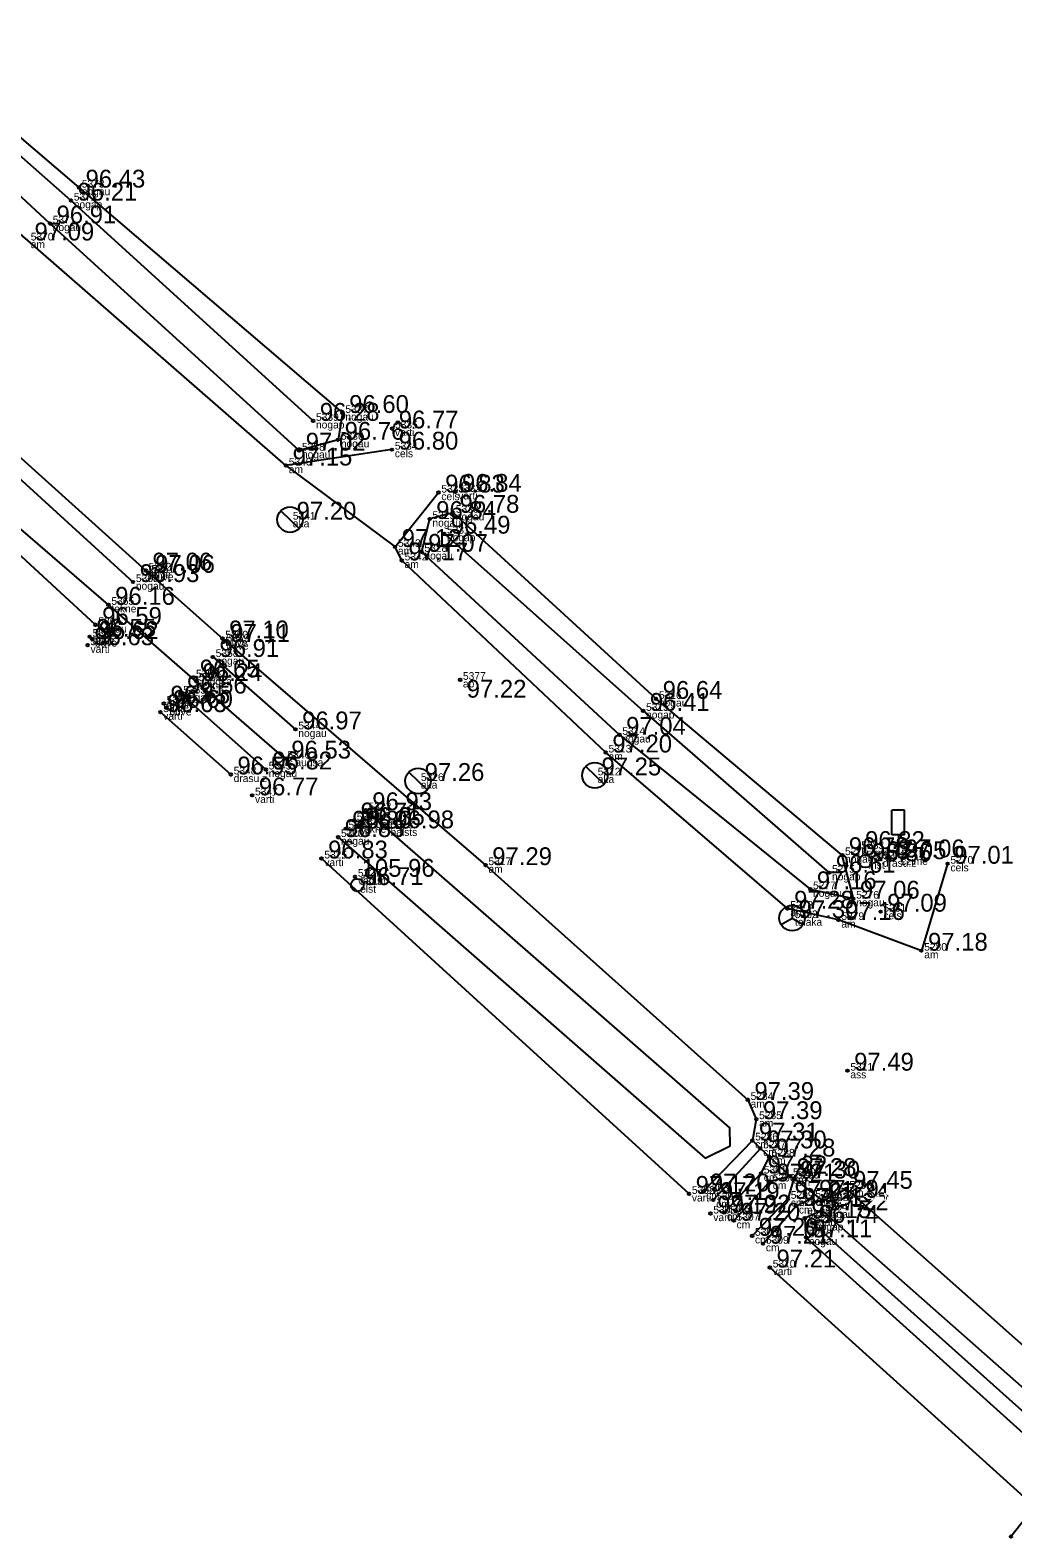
# Model space of a CAD drawing. Extents: x 614911 to 615803, y 262110 to 264311.
# Drawn here: x 615177.4 to 615216, y 264173 to 264232.1 of the extents above; entities that cross this region are included whole.
import ezdxf

# ---------------------------------------------------------------- set-up
doc = ezdxf.new("R2010")
doc.units = 0
for name, color, linetype in [('Level 11', 7, 'Continuous'), ('Level 12', 7, 'Continuous'), ('Level 14', 7, 'Continuous'), ('Level 16', 7, 'Continuous'), ('Level 18', 7, 'Continuous'), ('Level 31', 7, 'Continuous'), ('Level 35', 7, 'Continuous'), ('Level 37', 7, 'Continuous'), ('Level 49', 7, 'Continuous'), ('Level 53', 7, 'Continuous'), ('Level 54', 7, 'Continuous'), ('Level 57', 7, 'Continuous'), ('Level 58', 7, 'Continuous')]:
    doc.layers.add(name, color=color, linetype=linetype)

msp = doc.modelspace()

# ---------------------------------------------------------------- linework, layer by layer
at = {"layer": 'Level 11'}
msp.add_line((615183.927, 264206.59), (615180.498, 264209.583), dxfattribs=at)
at = {"layer": 'Level 12'}
for p, q in [((615187.259, 264213.273), (615187.977, 264212.577)), ((615192.282, 264203.02), (615193, 264202.324)), ((615199.22, 264203.238), (615199.938, 264202.542))]:
    msp.add_line(p, q, dxfattribs=at)
for centre in [(615187.618, 264212.925), (615192.641, 264202.672), (615199.579, 264202.89)]:
    msp.add_circle(centre, 0.5, dxfattribs=at)
at = {"layer": 'Level 14'}
msp.add_circle((615210.191, 264199.52), 0.25, dxfattribs=at)
at = {"layer": 'Level 16'}
for p, q in [((615211.732, 264201.521), (615211.232, 264201.521)), ((615211.232, 264200.552), (615211.232, 264201.521)), ((615211.732, 264200.552), (615211.732, 264201.521)), ((615211.732, 264200.552), (615211.232, 264200.552)), ((615211.486, 264200.552), (615211.486, 264199.674)), ((615211.486, 264199.674), (615211.801, 264199.674))]:
    msp.add_line(p, q, dxfattribs=at)
at = {"layer": 'Level 18'}
msp.add_circle((615190.256, 264198.586), 0.25, dxfattribs=at)
at = {"layer": 'Level 31'}
for p, q in [((615184.59, 264207.537), (615187.832, 264204.696)), ((615187.408, 264203.55), (615183.927, 264206.59)), ((615186.669, 264203.122), (615183.316, 264206.101)), ((615208.105, 264185.331), (615219.2, 264175.4))]:
    msp.add_line(p, q, dxfattribs=at)
for points in [[(615169.304, 264234.539), (615179.336, 264225.955), (615189.678, 264217.112), (615189.502, 264216.06), (615187.975, 264215.634), (615178.197, 264224.549), (615167.805, 264234.19)], [(615188.526, 264216.803), (615179.023, 264225.445), (615168.548, 264234.711)], [(615180.498, 264209.583), (615170.836, 264217.916), (615160.522, 264227.266), (615158.23, 264228.282), (615154.826, 264226.224)], [(615161.036, 264228.531), (615171.975, 264219.121), (615181.459, 264210.476)], [(615179.987, 264208.794), (615170.431, 264217.616)], [(615193.665, 264212.376), (615201.476, 264205.422), (615208.773, 264199.071)], [(615189.505, 264200.469), (615203.901, 264187.868), (615204.89, 264188.353), (615204.879, 264189.063), (615190.586, 264201.524)]]:
    msp.add_lwpolyline(points, dxfattribs=at)
for points in [[(615209.721, 264198.053), (615209.283, 264199.761), (615201.98, 264205.893), (615194.013, 264213.195), (615193.094, 264212.952), (615192.779, 264211.663), (615200.545, 264204.481), (615208.029, 264198.423)], [(615208.5, 264185.819), (615207.817, 264185.516), (615207.862, 264184.761), (615218.615, 264175.06), (615219.444, 264176.155)]]:
    msp.add_lwpolyline(points, close=True, dxfattribs=at)
at = {"layer": 'Level 35'}
for p, q in [((615185.295, 264202.928), (615182.532, 264205.373)), ((615203.274, 264186.469), (615188.853, 264199.629))]:
    msp.add_line(p, q, dxfattribs=at)
msp.add_lwpolyline([(615215.903, 264173.02), (615216.832, 264174.198), (615206.446, 264183.579)], dxfattribs=at)
at = {"layer": 'Level 37'}
for p, q in [((615205.758, 264188.564), (615203.832, 264186.562)), ((615204.225, 264186.225), (615206.072, 264188.254))]:
    msp.add_line(p, q, dxfattribs=at)
for points in [[(615187.458, 264215.049), (615177.333, 264223.88), (615166.996, 264232.823), (615164.666, 264235.399), (615164.315, 264239.917), (615166.059, 264245.693), (615168.459, 264248.643), (615163.701, 264252.18)], [(615151.718, 264228.561), (615154.263, 264230.791), (615156.041, 264231.232), (615157.384, 264231.276), (615160.111, 264229.967), (615172.569, 264219.38), (615181.959, 264210.928), (615184.966, 264208.265), (615195.293, 264199.368), (615205.578, 264190.154), (615205.911, 264189.401), (615205.758, 264188.564), (615206.072, 264188.254), (615206.414, 264187.933), (615207.239, 264187.168), (615207.379, 264187.071), (615208.521, 264186.197), (615209.451, 264186.668), (615220.116, 264177.203)], [(615191.619, 264215.673), (615187.458, 264215.049), (615191.74, 264211.853)], [(615213.419, 264199.423), (615212.391, 264196.009), (615209.138, 264197.216), (615207.137, 264197.66), (615200.004, 264203.788), (615192.003, 264211.325), (615191.74, 264211.853), (615193.444, 264213.988)], [(615206.414, 264187.933), (615206.095, 264187.267), (615204.65, 264185.736)], [(615205.029, 264185.415), (615206.447, 264186.954), (615207.239, 264187.168)], [(615207.379, 264187.071), (615207.154, 264186.275), (615205.75, 264184.823)], [(615206.178, 264184.513), (615207.471, 264185.996), (615208.115, 264186.317)]]:
    msp.add_lwpolyline(points, dxfattribs=at)
at = {"layer": 'Level 49'}
for p, q in [((615207.316, 264197.79), (615207.316, 264197.29)), ((615206.883, 264197.04), (615207.316, 264197.29)), ((615207.316, 264197.29), (615207.749, 264197.04))]:
    msp.add_line(p, q, dxfattribs=at)
msp.add_circle((615207.316, 264197.29), 0.5, dxfattribs=at)
at = {"layer": 'Level 57'}
for centre in [(615179.336, 264225.955), (615179.023, 264225.445), (615178.197, 264224.549), (615189.678, 264217.112), (615188.526, 264216.803), (615191.626, 264216.505), (615189.502, 264216.06), (615187.975, 264215.634), (615191.619, 264215.673), (615187.458, 264215.049), (615194.106, 264214.017), (615193.444, 264213.988), (615193.094, 264212.952), (615194.013, 264213.195), (615193.665, 264212.376), (615191.74, 264211.853), (615192.779, 264211.663), (615192.003, 264211.325), (615181.459, 264210.476), (615181.959, 264210.928), (615182.067, 264210.84), (615180.498, 264209.583), (615179.987, 264208.794), (615179.76, 264208.331), (615179.852, 264208.24), (615184.966, 264208.265), (615185.014, 264208.127), (615179.679, 264207.997), (615184.59, 264207.537), (615183.818, 264206.732), (615183.927, 264206.59), (615194.291, 264206.64), (615183.316, 264206.101), (615201.98, 264205.893), (615182.532, 264205.373), (615182.667, 264205.708), (615182.773, 264205.541), (615201.476, 264205.422), (615187.832, 264204.696), (615200.545, 264204.481), (615187.408, 264203.55), (615200.004, 264203.788), (615185.295, 264202.928), (615186.669, 264203.122), (615186.133, 264202.106), (615190.127, 264201.121), (615190.586, 264201.524), (615189.505, 264200.469), (615189.802, 264200.8), (615190.302, 264200.937), (615191.451, 264200.813), (615209.922, 264200.001), (615188.853, 264199.629), (615195.293, 264199.368), (615209.283, 264199.761), (615210.767, 264199.602), (615213.419, 264199.423), (615190.169, 264198.912), (615208.773, 264199.071), (615208.029, 264198.423), (615209.721, 264198.053), (615207.137, 264197.66), (615210.789, 264197.542), (615209.138, 264197.216), (615212.391, 264196.009), (615209.492, 264191.303), (615205.578, 264190.154), (615205.911, 264189.401), (615205.758, 264188.564), (615206.072, 264188.254), (615206.414, 264187.933), (615206.095, 264187.267), (615206.447, 264186.954), (615207.239, 264187.168), (615207.379, 264187.071), (615203.274, 264186.469), (615203.832, 264186.562), (615204.225, 264186.225), (615207.154, 264186.275), (615208.115, 264186.317), (615208.521, 264186.197), (615209.451, 264186.668), (615204.116, 264185.698), (615204.65, 264185.736), (615207.471, 264185.996), (615208.5, 264185.819), (615205.029, 264185.415), (615207.817, 264185.516), (615208.105, 264185.331), (615205.75, 264184.823), (615206.178, 264184.513), (615207.862, 264184.761), (615206.446, 264183.579), (615215.903, 264173.02)]:
    msp.add_circle(centre, 0.05, dxfattribs=at)
at = {"layer": 'Level 58'}
for centre in [(615179.336, 264225.955), (615179.023, 264225.445), (615178.197, 264224.549), (615189.678, 264217.112), (615188.526, 264216.803), (615191.626, 264216.505), (615189.502, 264216.06), (615187.975, 264215.634), (615191.619, 264215.673), (615187.458, 264215.049), (615194.106, 264214.017), (615193.444, 264213.988), (615193.094, 264212.952), (615194.013, 264213.195), (615193.665, 264212.376), (615191.74, 264211.853), (615192.779, 264211.663), (615192.003, 264211.325), (615181.459, 264210.476), (615181.959, 264210.928), (615182.067, 264210.84), (615180.498, 264209.583), (615179.987, 264208.794), (615179.76, 264208.331), (615179.852, 264208.24), (615184.966, 264208.265), (615185.014, 264208.127), (615179.679, 264207.997), (615184.59, 264207.537), (615183.818, 264206.732), (615183.927, 264206.59), (615194.291, 264206.64), (615183.316, 264206.101), (615201.98, 264205.893), (615182.532, 264205.373), (615182.667, 264205.708), (615182.773, 264205.541), (615201.476, 264205.422), (615187.832, 264204.696), (615200.545, 264204.481), (615187.408, 264203.55), (615200.004, 264203.788), (615185.295, 264202.928), (615186.669, 264203.122), (615186.133, 264202.106), (615190.127, 264201.121), (615190.586, 264201.524), (615189.505, 264200.469), (615189.802, 264200.8), (615190.302, 264200.937), (615191.451, 264200.813), (615209.922, 264200.001), (615188.853, 264199.629), (615195.293, 264199.368), (615209.283, 264199.761), (615210.767, 264199.602), (615213.419, 264199.423), (615190.169, 264198.912), (615208.773, 264199.071), (615208.029, 264198.423), (615209.721, 264198.053), (615207.137, 264197.66), (615210.789, 264197.542), (615209.138, 264197.216), (615212.391, 264196.009), (615209.492, 264191.303), (615205.578, 264190.154), (615205.911, 264189.401), (615205.758, 264188.564), (615206.072, 264188.254), (615206.414, 264187.933), (615206.095, 264187.267), (615206.447, 264186.954), (615207.239, 264187.168), (615207.379, 264187.071), (615203.274, 264186.469), (615203.832, 264186.562), (615204.225, 264186.225), (615207.154, 264186.275), (615208.115, 264186.317), (615208.521, 264186.197), (615209.451, 264186.668), (615204.116, 264185.698), (615204.65, 264185.736), (615207.471, 264185.996), (615208.5, 264185.819), (615205.029, 264185.415), (615207.817, 264185.516), (615208.105, 264185.331), (615205.75, 264184.823), (615206.178, 264184.513), (615207.862, 264184.761), (615206.446, 264183.579), (615215.903, 264173.02)]:
    msp.add_circle(centre, 0.05, dxfattribs=at)

# ---------------------------------------------------------------- texts
at = {"layer": 'Level 49'}
msp.add_text(' 97.30', height=0.7, dxfattribs=at).set_placement((615207.316, 264197.29))
at = {"layer": 'Level 53'}
for s, p in [(' nogau', (615179.336, 264225.655)), (' nogap', (615179.023, 264225.145)), (' nogau', (615178.197, 264224.249)), (' am', (615177.333, 264223.58)), (' nogau', (615189.678, 264216.812)), (' nogap', (615188.526, 264216.503)), (' varti', (615191.626, 264216.205)), (' nogau', (615189.502, 264215.76)), (' nogau', (615187.975, 264215.334)), (' cels', (615191.619, 264215.373)), (' am', (615187.458, 264214.749)), (' cels', (615193.444, 264213.688)), (' varti', (615194.106, 264213.717)), (' aka', (615187.618, 264212.625)), (' nogau', (615193.094, 264212.652)), (' nogau', (615194.013, 264212.895)), (' nogap', (615193.665, 264212.076)), (' am', (615191.74, 264211.553)), (' am', (615192.003, 264211.025)), (' nogau', (615192.779, 264211.363)), (' buve', (615181.959, 264210.628)), (' buve', (615182.067, 264210.54)), (' nogau', (615181.459, 264210.176)), (' tekne', (615180.498, 264209.283)), (' nogau', (615179.987, 264208.494)), (' buve', (615179.76, 264208.031)), (' buve', (615179.852, 264207.94)), (' buve', (615184.966, 264207.965)), (' buve', (615185.014, 264207.827)), (' varti', (615179.679, 264207.697)), (' nogau', (615184.59, 264207.237)), (' c.augsa', (615183.818, 264206.432)), (' tekne', (615183.927, 264206.29)), (' ap', (615194.291, 264206.34)), (' nogau', (615183.316, 264205.801)), (' nogau', (615201.98, 264205.593)), (' varti', (615182.532, 264205.073)), (' buve', (615182.667, 264205.408)), (' buve', (615182.773, 264205.241)), (' nogap', (615201.476, 264205.122)), (' nogau', (615187.832, 264204.396)), (' nogau', (615200.545, 264204.181)), (' c.augsa', (615187.408, 264203.25)), (' am', (615200.004, 264203.488)), (' drasu.z', (615185.295, 264202.628)), (' nogau', (615186.669, 264202.822)), (' aka', (615199.579, 264202.59)), (' aka', (615192.641, 264202.372)), (' varti', (615186.133, 264201.806)), (' c.augsa', (615190.127, 264200.821)), (' buve', (615190.586, 264201.224)), (' buve', (615189.802, 264200.5)), (' tekne', (615190.302, 264200.637)), (' balsts', (615191.451, 264200.513)), (' nogau', (615189.505, 264200.169)), (' krumu.r', (615209.922, 264199.701)), (' varti', (615188.853, 264199.329)), (' am', (615195.293, 264199.068)), (' nogau', (615209.283, 264199.461)), (' mst', (615210.191, 264199.22)), (' drasu.z', (615210.767, 264199.302)), (' czime', (615211.486, 264199.374)), (' cels', (615213.419, 264199.123)), (' vaduh', (615190.169, 264198.612)), (' nogap', (615208.773, 264198.771)), (' elst', (615190.256, 264198.286)), (' nogau', (615208.029, 264198.123)), (' am', (615207.137, 264197.36)), (' nogau', (615209.721, 264197.753)), (' cels', (615210.789, 264197.242)), (' telaka', (615207.316, 264196.99)), (' am', (615209.138, 264196.916)), (' am', (615212.391, 264195.709)), (' ass', (615209.492, 264191.003)), (' am', (615205.578, 264189.854)), (' am', (615205.911, 264189.101)), (' cm', (615205.758, 264188.264)), (' cm', (615206.072, 264187.954)), (' cm', (615206.414, 264187.633)), (' cm', (615206.095, 264186.967)), (' cm', (615206.447, 264186.654)), (' cm', (615207.239, 264186.868)), (' cm', (615207.379, 264186.771)), (' varti', (615203.274, 264186.169)), (' cm', (615203.832, 264186.262)), (' cm', (615208.115, 264186.017)), (' am', (615209.451, 264186.368)), (' varti', (615204.116, 264185.398)), (' cm', (615204.225, 264185.925)), (' cm', (615204.65, 264185.436)), (' cm', (615207.154, 264185.975)), (' cm', (615207.471, 264185.696)), (' nogau', (615208.5, 264185.519)), (' am', (615208.521, 264185.897)), (' cm', (615205.029, 264185.115)), (' nogau', (615207.817, 264185.216)), (' nogap', (615208.105, 264185.031)), (' cm', (615205.75, 264184.523)), (' nogau', (615207.862, 264184.461)), (' cm', (615206.178, 264184.213)), (' varti', (615206.446, 264183.279))]:
    msp.add_text(s, height=0.3, dxfattribs=at).set_placement(p)
at = {"layer": 'Level 54'}
for s, p in [(' 5373', (615179.336, 264225.955)), (' 5372', (615179.023, 264225.445)), (' 5371', (615178.197, 264224.549)), (' 5370', (615177.333, 264223.88)), (' 5339', (615188.526, 264216.803)), (' 5337', (615189.678, 264217.112)), (' 5335', (615191.626, 264216.505)), (' 5338', (615187.975, 264215.634)), (' 5336', (615189.502, 264216.06)), (' 5334', (615191.619, 264215.673)), (' 5340', (615187.458, 264215.049)), (' 5333', (615193.444, 264213.988)), (' 5332', (615194.106, 264214.017)), (' 5330', (615194.013, 264213.195)), (' 5341', (615187.618, 264212.925)), (' 5329', (615193.094, 264212.952)), (' 5331', (615193.665, 264212.376)), (' 5343', (615191.74, 264211.853)), (' 5328', (615192.779, 264211.663)), (' 5362', (615181.959, 264210.928)), (' 5361', (615182.067, 264210.84)), (' 5342', (615192.003, 264211.325)), (' 5363', (615181.459, 264210.476)), (' 5365', (615180.498, 264209.583)), (' 5364', (615179.987, 264208.794)), (' 5350', (615179.679, 264207.997)), (' 5352', (615179.76, 264208.331)), (' 5351', (615179.852, 264208.24)), (' 5360', (615184.966, 264208.265)), (' 5359', (615185.014, 264208.127)), (' 5358', (615184.59, 264207.537)), (' 5357', (615183.818, 264206.732)), (' 5377', (615194.291, 264206.64)), (' 5355', (615183.316, 264206.101)), (' 5356', (615183.927, 264206.59)), (' 5353', (615182.667, 264205.708)), (' 5354', (615182.773, 264205.541)), (' 5316', (615201.98, 264205.893)), (' 5349', (615182.532, 264205.373)), (' 5315', (615201.476, 264205.422)), (' 5344', (615187.832, 264204.696)), (' 5314', (615200.545, 264204.481)), (' 5313', (615200.004, 264203.788)), (' 5345', (615186.669, 264203.122)), (' 5346', (615187.408, 264203.55)), (' 5348', (615185.295, 264202.928)), (' 5326', (615192.641, 264202.672)), (' 5312', (615199.579, 264202.89)), (' 5347', (615186.133, 264202.106)), (' 5322', (615190.586, 264201.524)), (' 5321', (615189.802, 264200.8)), (' 5324', (615190.127, 264201.121)), (' 5323', (615190.302, 264200.937)), (' 5318', (615191.451, 264200.813)), (' 5320', (615189.505, 264200.469)), (' 5325', (615188.853, 264199.629)), (' 5274', (615209.283, 264199.761)), (' 5283', (615209.922, 264200.001)), (' 5272', (615210.767, 264199.602)), (' 5271', (615211.486, 264199.674)), (' 5317', (615195.293, 264199.368)), (' 5275', (615208.773, 264199.071)), (' 5273', (615210.191, 264199.52)), (' 5270', (615213.419, 264199.423)), (' 5327', (615190.169, 264198.912)), (' 5319', (615190.256, 264198.586)), (' 5277', (615208.029, 264198.423)), (' 5276', (615209.721, 264198.053)), (' 5278', (615207.137, 264197.66)), (' 5282', (615207.316, 264197.29)), (' 5279', (615209.138, 264197.216)), (' 5281', (615210.789, 264197.542)), (' 5280', (615212.391, 264196.009)), (' 5311', (615209.492, 264191.303)), (' 5284', (615205.578, 264190.154)), (' 5285', (615205.911, 264189.401)), (' 5286', (615205.758, 264188.564)), (' 5287', (615206.072, 264188.254)), (' 5288', (615206.414, 264187.933)), (' 5301', (615206.095, 264187.267)), (' 5289', (615207.239, 264187.168)), (' 5303', (615203.832, 264186.562)), (' 5300', (615206.447, 264186.954)), (' 5290', (615207.379, 264187.071)), (' 5293', (615209.451, 264186.668)), (' 5302', (615203.274, 264186.469)), (' 5304', (615204.225, 264186.225)), (' 5299', (615207.154, 264186.275)), (' 5298', (615207.471, 264185.996)), (' 5291', (615208.115, 264186.317)), (' 5292', (615208.521, 264186.197)), (' 5305', (615204.116, 264185.698)), (' 5306', (615204.65, 264185.736)), (' 5307', (615205.029, 264185.415)), (' 5295', (615207.817, 264185.516)), (' 5294', (615208.5, 264185.819)), (' 5308', (615205.75, 264184.823)), (' 5296', (615207.862, 264184.761)), (' 5297', (615208.105, 264185.331)), (' 5309', (615206.178, 264184.513)), (' 5310', (615206.446, 264183.579))]:
    msp.add_text(s, height=0.3, dxfattribs=at).set_placement(p)
at = {"layer": 'Level 58'}
for s, p in [(' 96.43', (615179.336, 264225.955)), (' 96.21', (615179.023, 264225.445)), (' 96.91', (615178.197, 264224.549)), (' 97.09', (615177.333, 264223.88)), (' 96.60', (615189.678, 264217.112)), (' 96.28', (615188.526, 264216.803)), (' 96.77', (615191.626, 264216.505)), (' 96.76', (615189.502, 264216.06)), (' 97.02', (615187.975, 264215.634)), (' 96.80', (615191.619, 264215.673)), (' 97.15', (615187.458, 264215.049)), (' 96.83', (615193.444, 264213.988)), (' 96.84', (615194.106, 264214.017)), (' 97.20', (615187.618, 264212.925)), (' 96.84', (615193.094, 264212.952)), (' 96.78', (615194.013, 264213.195)), (' 96.49', (615193.665, 264212.376)), (' 97.12', (615191.74, 264211.853)), (' 97.07', (615192.779, 264211.663)), (' 97.17', (615192.003, 264211.325)), (' 96.93', (615181.459, 264210.476)), (' 97.06', (615181.959, 264210.928)), (' 97.06', (615182.067, 264210.84)), (' 96.16', (615180.498, 264209.583)), (' 96.59', (615179.987, 264208.794)), (' 96.55', (615179.76, 264208.331)), (' 96.62', (615179.852, 264208.24)), (' 97.10', (615184.966, 264208.265)), (' 97.11', (615185.014, 264208.127)), (' 96.63', (615179.679, 264207.997)), (' 96.91', (615184.59, 264207.537)), (' 96.65', (615183.818, 264206.732)), (' 96.24', (615183.927, 264206.59)), (' 96.65', (615182.667, 264205.708)), (' 96.56', (615183.316, 264206.101)), (' 97.22', (615194.291, 264205.94)), (' 96.64', (615201.98, 264205.893)), (' 96.63', (615182.532, 264205.373)), (' 96.60', (615182.773, 264205.541)), (' 96.41', (615201.476, 264205.422)), (' 96.97', (615187.832, 264204.696)), (' 97.04', (615200.545, 264204.481)), (' 96.53', (615187.408, 264203.55)), (' 97.20', (615200.004, 264203.788)), (' 96.55', (615185.295, 264202.928)), (' 96.82', (615186.669, 264203.122)), (' 97.25', (615199.579, 264202.89)), (' 96.77', (615186.133, 264202.106)), (' 97.26', (615192.641, 264202.672)), (' 96.93', (615190.586, 264201.524)), (' 96.71', (615190.127, 264201.121)), (' 96.35', (615190.302, 264200.937)), (' 96.83', (615189.505, 264200.469)), (' 96.80', (615189.802, 264200.8)), (' 96.98', (615191.451, 264200.813)), (' 96.78', (615209.283, 264199.761)), (' 96.82', (615209.922, 264200.001)), (' 96.83', (615188.853, 264199.629)), (' 97.29', (615195.293, 264199.368)), (' 96.86', (615210.191, 264199.52)), (' 97.05', (615210.767, 264199.602)), (' 97.06', (615211.486, 264199.674)), (' 97.01', (615213.419, 264199.423)), (' 105.96', (615190.169, 264198.912)), (' 96.71', (615190.256, 264198.586)), (' 96.61', (615208.773, 264199.071)), (' 97.16', (615208.029, 264198.423)), (' 97.06', (615209.721, 264198.053)), (' 97.28', (615207.137, 264197.66)), (' 97.09', (615210.789, 264197.542)), (' 97.16', (615209.138, 264197.216)), (' 97.18', (615212.391, 264196.009)), (' 97.49', (615209.492, 264191.303)), (' 97.39', (615205.578, 264190.154)), (' 97.39', (615205.911, 264189.401)), (' 97.31', (615205.758, 264188.564)), (' 97.30', (615206.072, 264188.254)), (' 97.28', (615206.414, 264187.933)), (' 97.22', (615206.095, 264187.267)), (' 97.21', (615206.447, 264186.954)), (' 97.28', (615207.239, 264187.168)), (' 97.30', (615207.379, 264187.071)), (' 97.17', (615203.274, 264186.469)), (' 97.20', (615203.832, 264186.562)), (' 97.19', (615204.225, 264186.225)), (' 97.21', (615207.154, 264186.275)), (' 97.29', (615208.115, 264186.317)), (' 97.34', (615208.521, 264186.197)), (' 97.45', (615209.451, 264186.668)), (' 97.19', (615204.116, 264185.698)), (' 97.22', (615204.65, 264185.736)), (' 97.21', (615207.471, 264185.996)), (' 97.22', (615208.5, 264185.819)), (' 97.20', (615205.029, 264185.415)), (' 97.15', (615207.817, 264185.516)), (' 96.74', (615208.105, 264185.331)), (' 97.20', (615205.75, 264184.823)), (' 97.21', (615206.178, 264184.513)), (' 97.11', (615207.862, 264184.761)), (' 97.21', (615206.446, 264183.579))]:
    msp.add_text(s, height=0.7, dxfattribs=at).set_placement(p)

doc.saveas('drawing.dxf')
